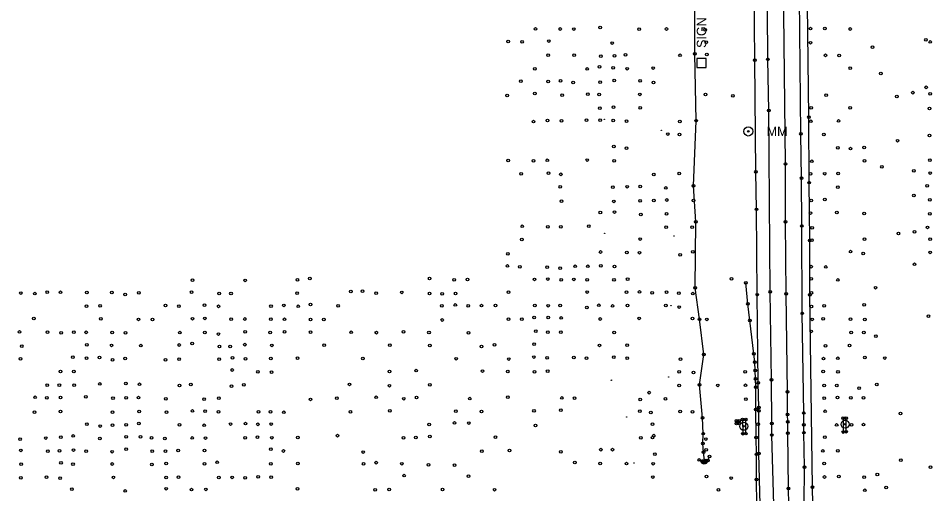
# Model space of a CAD drawing. Extents: x 20503438 to 20508873, y 7964251 to 7984667.
# Drawn here: x 20504855 to 20505538, y 7978793 to 7979147 of the extents above; entities that cross this region are included whole.
import ezdxf

# ---------------------------------------------------------------- set-up
doc = ezdxf.new("R2010")
doc.units = 0
for name, color, linetype in [('SurBreakLine', 7, 'Continuous'), ('SurConcreteSlab', 7, 'Continuous'), ('SurControl', 7, 'Continuous'), ('SurDrainageArrowDown', 7, 'Continuous'), ('SurEdgeRoadPaved', 7, 'Continuous'), ('SurEdgeShoulderPaved', 7, 'Continuous'), ('SurGuardRail', 7, 'Continuous'), ('SurPointsNonDTM', 7, 'Continuous'), ('SurRoadPoints', 7, 'Continuous'), ('SurSurveyPoints', 7, 'Continuous')]:
    doc.layers.add(name, color=color, linetype=linetype)

msp = doc.modelspace()

# ---------------------------------------------------------------- linework, layer by layer
at = {"layer": 'SurBreakLine'}
for points in [[(20505430.93, 7978784.44), (20505430.5, 7978796.56), (20505430.07, 7978837.76), (20505430, 7978846.17), (20505429.96, 7978851.77), (20505429.82, 7978868.59), (20505428.88, 7978941.72), (20505428.43, 7978995.47), (20505428.29, 7979038.66), (20505426.8, 7979173.52), (20505426.51, 7979210.49), (20505424.9, 7979346.91), (20505424.29, 7979380.89), (20505424.04, 7979424.47), (20505423.83, 7979447.14), (20505423.3, 7979481.68), (20505422.46, 7979586.43), (20505421.93, 7979632.33), (20505420.92, 7979720.51), (20505418.93, 7979912.11), (20505417.39, 7980020.09)], [(20505363.9, 7978817.76), (20505366.05, 7978816.83), (20505366.91, 7978815.96), (20505367.62, 7978815.7), (20505368.24, 7978815.95), (20505368.93, 7978816.36), (20505369.17, 7978816.95), (20505370.36, 7978817.34), (20505371.64, 7978820.35)], [(20505368.8, 7978817.33), (20505368.4, 7978816.47), (20505368.08, 7978816.03), (20505367.57, 7978816.06), (20505366.98, 7978816.27), (20505366.56, 7978816.97)]]:
    msp.add_lwpolyline(points, dxfattribs=at)
at = {"layer": 'SurConcreteSlab'}
for points in [[(20505473.7, 7978838.87), (20505473.71, 7978849.04), (20505471.44, 7978849.03), (20505471.54, 7978838.63), (20505473.7, 7978838.65)], [(20505393.74, 7978844.98), (20505393.74, 7978846.97), (20505391.7, 7978847.05), (20505391.68, 7978844.98)], [(20505398.64, 7978837.41), (20505398.61, 7978847.99), (20505396.31, 7978848.02), (20505396.37, 7978837.36)]]:
    msp.add_lwpolyline(points, close=True, dxfattribs=at)
msp.add_lwpolyline([(20505366.34, 7978816.76), (20505366.79, 7978816.2), (20505367.48, 7978815.86), (20505368.07, 7978815.91), (20505368.79, 7978816.32), (20505369.02, 7978817.2)], dxfattribs=at)
at = {"layer": 'SurControl'}
for centre in [(20505292.94, 7979072.03), (20505335.53, 7979063.72), (20505293.34, 7978986.95), (20505345.01, 7978984.85), (20505342.8, 7978932.87), (20505298.25, 7978877.3), (20505341.09, 7978879.6), (20505309.77, 7978849.8), (20505315.21, 7978815.43)]:
    msp.add_circle(centre, 0.15, dxfattribs=at)
at = {"layer": 'SurDrainageArrowDown'}
msp.add_lwpolyline([(20505367.91, 7978817.26), (20505367.05, 7978823.53), (20505366.7, 7978830.01), (20505366.95, 7978837.42), (20505366.46, 7978849.17), (20505364.12, 7978873.77), (20505367.38, 7978896.49), (20505364.15, 7978922.74), (20505360.86, 7978946.22), (20505361.42, 7978995.52), (20505359.54, 7979022.32), (20505361.64, 7979070.98), (20505360.56, 7979120.91), (20505360.63, 7979151.87), (20505359.66, 7979201.48), (20505364.64, 7979204.5), (20505369.09, 7979205.78), (20505371.12, 7979205.77)], dxfattribs=at)
at = {"layer": 'SurEdgeRoadPaved'}
for points in [[(20505419.53, 7978784.3), (20505418.19, 7978836.37), (20505418.11, 7978844.99), (20505417.86, 7978877.6), (20505416.99, 7978943.27), (20505415.82, 7979078.6), (20505415.19, 7979116.75), (20505414.63, 7979190.13), (20505413.04, 7979319.66), (20505412.84, 7979358.43), (20505412.48, 7979396.79), (20505410.87, 7979534.42), (20505410.3, 7979604.51), (20505409.35, 7979676.78), (20505409.02, 7979711.89), (20505408.52, 7979778.38), (20505407.36, 7979874.68), (20505407.01, 7979911.27), (20505405.62, 7980027.77)], [(20505442.33, 7978784.59), (20505442.48, 7978812.32), (20505442.16, 7978838.17), (20505442.07, 7978844.04), (20505441.94, 7978852.85), (20505440.91, 7978927.2), (20505440.61, 7978992.39), (20505440.39, 7979028.01), (20505439.91, 7979061.17), (20505438.65, 7979188.39), (20505436.74, 7979377.67), (20505436.01, 7979432.47), (20505435.01, 7979519.07), (20505434.22, 7979622.37), (20505433.05, 7979713.21), (20505430.71, 7979940.08)]]:
    msp.add_lwpolyline(points, dxfattribs=at)
at = {"layer": 'SurEdgeShoulderPaved'}
for points in [[(20505448.73, 7978784.68), (20505448.43, 7978797.39), (20505446.56, 7978940.96), (20505446.41, 7978981.58), (20505446.09, 7979024.75), (20505445.87, 7979073.52), (20505444.54, 7979178.63), (20505443.5, 7979292.21), (20505442.79, 7979342.83), (20505441.79, 7979440.79), (20505441, 7979501.08), (20505440.75, 7979540.92), (20505439.88, 7979608.67), (20505439.92, 7979641.22), (20505439.01, 7979702.89), (20505438.19, 7979782.33), (20505437.26, 7979851.34), (20505436.58, 7979926.47), (20505435.19, 7980029.33)], [(20505409.49, 7978784.22), (20505408.43, 7978822.57), (20505408.39, 7978856.99), (20505408.04, 7978875.31), (20505407.27, 7978941.1), (20505406.61, 7979004.79), (20505406.29, 7979032.74), (20505405.47, 7979116.05), (20505404.98, 7979169.14), (20505404.68, 7979197.22), (20505404.46, 7979216.95), (20505403.98, 7979254.1), (20505403.18, 7979310.36), (20505403.06, 7979329.71), (20505402.53, 7979372.33), (20505402.33, 7979400.83), (20505402.18, 7979415.17), (20505401.97, 7979429.7), (20505401.92, 7979432.6), (20505401.84, 7979438.41), (20505401.54, 7979484.41), (20505401.3, 7979509.41)]]:
    msp.add_lwpolyline(points, dxfattribs=at)
at = {"layer": 'SurGuardRail'}
msp.add_lwpolyline([(20505407.42, 7978733.18), (20505407.39, 7978734.93), (20505407.29, 7978753.34), (20505407.18, 7978765.94), (20505407.04, 7978784.41), (20505406.76, 7978803.21), (20505406.57, 7978822.01), (20505406.42, 7978834.48), (20505406.25, 7978855.39), (20505406.09, 7978872.1), (20505406.04, 7978878.33), (20505405.79, 7978884.48), (20505405.36, 7978890.71), (20505404.69, 7978897.02), (20505401.81, 7978921.9), (20505400.33, 7978934.36), (20505398.64, 7978949.97)], dxfattribs=at)
at = {"layer": 'SurPointsNonDTM'}
for centre in [(20505398.64, 7978949.97), (20505400.33, 7978934.36), (20505401.81, 7978921.9), (20505404.69, 7978897.02), (20505405.36, 7978890.71), (20505405.79, 7978884.48), (20505406.04, 7978878.33), (20505326.41, 7978867.99), (20505406.09, 7978872.1), (20505483.28, 7978871.32), (20505406.25, 7978855.39), (20505327.67, 7978853.27), (20505329.04, 7978834.43), (20505329.9, 7978835.93), (20505406.42, 7978834.48), (20505330.85, 7978822.18), (20505406.57, 7978822.01), (20505406.76, 7978803.21)]:
    msp.add_circle(centre, 1, dxfattribs=at)
at = {"layer": 'SurRoadPoints'}
msp.add_lwpolyline([(20505369.02, 7979114.05), (20505369.02, 7979114.05), (20505369.02, 7979117.48), (20505362.16, 7979117.48), (20505362.16, 7979110.62), (20505369.02, 7979110.62), (20505369.02, 7979114.05)], dxfattribs=at)
for centre, radius in [((20505400.58, 7979062.96), 3.43), ((20505400.58, 7979062.96), 0.571), ((20505397.14, 7978842.89), 3), ((20505397.14, 7978842.89), 0.5), ((20505472.89, 7978844.42), 3), ((20505472.89, 7978844.42), 0.5)]:
    msp.add_circle(centre, radius, dxfattribs=at)
at = {"layer": 'SurSurveyPoints'}
for centre in [(20505241.55, 7979139.4), (20505260.04, 7979139.39), (20505270.15, 7979139.35), (20505289.98, 7979140.48), (20505319.11, 7979139.18), (20505339.39, 7979139.39), (20505368.38, 7979138.75), (20505446.99, 7979139.66), (20505457.85, 7979139.74), (20505476.69, 7979139.39), (20505221.12, 7979130.07), (20505231.53, 7979129.88), (20505251.62, 7979130.41), (20505298.94, 7979128.92), (20505369.2, 7979129.62), (20505447.02, 7979129.17), (20505533.29, 7979131.28), (20505536.53, 7979129.71), (20505360.56, 7979120.91), (20505369.65, 7979120.43), (20505493.35, 7979125.88), (20505251.06, 7979119.88), (20505270.49, 7979119.8), (20505290.39, 7979119.09), (20505300.58, 7979119.32), (20505308.89, 7979120.03), (20505349.54, 7979119.76), (20505405.47, 7979116.05), (20505415.19, 7979116.75), (20505458.22, 7979119.74), (20505468.38, 7979119.65), (20505241.1, 7979109.59), (20505280.16, 7979109.55), (20505289.38, 7979111.16), (20505299.63, 7979110.37), (20505310.1, 7979109.75), (20505329.53, 7979110.26), (20505476.75, 7979110.18), (20505230.58, 7979100.38), (20505250.99, 7979100.17), (20505260.36, 7979100.64), (20505289.94, 7979099.66), (20505300.46, 7979100.99), (20505319.67, 7979100.68), (20505499.63, 7979106.1), (20505269.68, 7979099.41), (20505329.8, 7979099.48), (20505533.42, 7979095.86), (20505220.35, 7979089.71), (20505241.17, 7979091.27), (20505261.57, 7979090), (20505280.69, 7979090.81), (20505289.14, 7979090.51), (20505319.55, 7979090.61), (20505368.55, 7979090.46), (20505389.1, 7979089.56), (20505458.72, 7979090.06), (20505511.51, 7979089.06), (20505523.43, 7979091.88), (20505536.45, 7979091), (20505289.69, 7979080.31), (20505299.85, 7979081.01), (20505319.87, 7979080.64), (20505447.55, 7979080.48), (20505476.74, 7979080.6), (20505535.87, 7979080.13), (20505415.82, 7979078.6), (20505445.87, 7979073.52), (20505240.05, 7979070.26), (20505250.53, 7979071.05), (20505261.06, 7979070.88), (20505279.73, 7979071.43), (20505289.93, 7979071.41), (20505299.7, 7979071.15), (20505309.68, 7979070.64), (20505349.49, 7979070.28), (20505361.64, 7979070.98), (20505447.34, 7979070.5), (20505468.03, 7979070.75), (20505340.38, 7979061), (20505349.19, 7979060.65), (20505439.91, 7979061.17), (20505457.09, 7979060.66), (20505535.95, 7979059.99), (20505512.11, 7979056.03), (20505300.11, 7979051.64), (20505309.57, 7979050.44), (20505467.38, 7979050.7), (20505476.96, 7979050.09), (20505487.06, 7979050.92), (20505221.12, 7979041.24), (20505240.02, 7979041.02), (20505250.43, 7979041.41), (20505280.29, 7979041.59), (20505300.36, 7979041.04), (20505428.29, 7979038.66), (20505447.94, 7979040.65), (20505487.43, 7979041.05), (20505536.26, 7979041.5), (20505251.35, 7979031.81), (20505349.03, 7979031.5), (20505406.29, 7979032.74), (20505457.61, 7979031.42), (20505467.59, 7979031.58), (20505500.43, 7979036.59), (20505524.3, 7979033.54), (20505536.41, 7979031.92), (20505230.87, 7979031.26), (20505260.55, 7979030.93), (20505329.89, 7979030.83), (20505440.39, 7979028.01), (20505446.09, 7979024.75), (20505447.03, 7979031.32), (20505260.13, 7979021.57), (20505299.33, 7979021.33), (20505310.06, 7979021.7), (20505319.87, 7979021.8), (20505338.99, 7979020.77), (20505359.54, 7979022.32), (20505467.4, 7979021.3), (20505534.22, 7979022.3), (20505261.09, 7979010.97), (20505319.66, 7979011.11), (20505329.95, 7979011.33), (20505339.72, 7979011.78), (20505359.64, 7979011.32), (20505447.47, 7979011.44), (20505457.68, 7979012.12), (20505524.34, 7979015.09), (20505536.22, 7979011.95), (20505300.05, 7979010.77), (20505406.61, 7979004.79), (20505290.02, 7979002.51), (20505300.56, 7979002.8), (20505320.22, 7979000.96), (20505339.54, 7979001.5), (20505447.01, 7979002.05), (20505466.72, 7979002.37), (20505487.11, 7979001.76), (20505536.18, 7979001.47), (20505231.73, 7978992.13), (20505250.88, 7978991.81), (20505260.59, 7978991.75), (20505281.34, 7978992.33), (20505339.2, 7978991.43), (20505358.57, 7978991.55), (20505361.42, 7978995.52), (20505428.43, 7978995.47), (20505440.61, 7978992.39), (20505448.31, 7978990.97), (20505534.5, 7978991.34), (20505512.68, 7978986.8), (20505524.69, 7978987.97), (20505231.36, 7978982.34), (20505319.75, 7978982.64), (20505446.41, 7978981.58), (20505448, 7978981.84), (20505487.42, 7978982.53), (20505536.35, 7978982.61), (20505221.03, 7978971.61), (20505290.25, 7978972.97), (20505309.8, 7978972.55), (20505319.24, 7978972.46), (20505349.64, 7978970.94), (20505359.04, 7978973.06), (20505477, 7978973.25), (20505486.48, 7978971.88), (20505536.35, 7978972.7), (20505524.78, 7978963.79), (20505220.57, 7978962.54), (20505229.86, 7978961.96), (20505250.34, 7978961.72), (20505259.99, 7978960.91), (20505271.17, 7978962.3), (20505280.69, 7978962.29), (20505290.48, 7978962.6), (20505300.65, 7978962.21), (20505447.45, 7978962.02), (20505458.38, 7978961.79), (20504985.33, 7978951.87), (20505024.68, 7978951.79), (20505063.69, 7978952.17), (20505073.08, 7978953.24), (20505162.52, 7978953.21), (20505180.9, 7978952.22), (20505190.77, 7978952.4), (20505240.79, 7978952.54), (20505250.75, 7978952.8), (20505260.87, 7978952.24), (20505270.26, 7978952.55), (20505280.18, 7978952.25), (20505300.23, 7978952.25), (20505310.44, 7978952.73), (20505388.06, 7978952.86), (20505447.64, 7978952.89), (20505467.54, 7978952.11), (20504876.9, 7978942.93), (20504886.68, 7978942.88), (20504906.39, 7978942.77), (20504925.13, 7978942.81), (20504984.73, 7978943.03), (20505103.57, 7978943.46), (20505112.39, 7978943.7), (20505141.62, 7978942.85), (20505221.48, 7978942.94), (20505280.21, 7978943.09), (20505309.59, 7978942.96), (20505319.2, 7978943.13), (20505339.56, 7978943.02), (20505360.86, 7978946.22), (20505416.99, 7978943.27), (20505495.7, 7978946.34), (20504857.09, 7978942.35), (20504867.59, 7978941.88), (20504935.07, 7978941.22), (20504945.34, 7978942.43), (20505005.34, 7978942.05), (20505014.12, 7978942.05), (20505063.43, 7978942.23), (20505122.6, 7978942.19), (20505162.52, 7978942.07), (20505171.93, 7978941.73), (20505181.94, 7978941.99), (20505328.8, 7978942.56), (20505348.7, 7978942.2), (20505359.19, 7978941.91), (20505407.27, 7978941.1), (20505428.88, 7978941.72), (20505446.56, 7978940.96), (20505447.67, 7978942.47), (20504906.17, 7978932.54), (20504916.27, 7978932.82), (20504965.14, 7978933.08), (20504975.26, 7978932.62), (20504994.31, 7978933.36), (20505004.87, 7978932.42), (20505044, 7978932.62), (20505053.53, 7978933.14), (20505064.39, 7978932.45), (20505073.52, 7978933.74), (20505094.06, 7978932.79), (20505171.67, 7978932.74), (20505181.7, 7978933.43), (20505191.4, 7978932.83), (20505201.29, 7978932.94), (20505211.71, 7978933.02), (20505241.02, 7978932.96), (20505251.06, 7978932.91), (20505259.94, 7978933.12), (20505280.03, 7978931.58), (20505288.97, 7978933.2), (20505299.2, 7978932.68), (20505310.37, 7978933.1), (20505338.97, 7978932.98), (20505348.87, 7978931.89), (20505447.68, 7978932.31), (20505457.3, 7978932.8), (20505487.07, 7978933.54), (20504866.91, 7978923.31), (20504916.8, 7978923.17), (20504945.1, 7978922.7), (20504955.55, 7978922.66), (20504985.35, 7978923.19), (20504994.6, 7978923.45), (20505014.25, 7978922.78), (20505024.56, 7978922.97), (20505043.85, 7978922.86), (20505054.16, 7978922.73), (20505073.62, 7978922.64), (20505083.45, 7978922.68), (20505171.98, 7978922.22), (20505221.44, 7978922.77), (20505231.39, 7978922.88), (20505240.48, 7978924.12), (20505251.16, 7978924.01), (20505260.83, 7978923.74), (20505289.98, 7978922.97), (20505319.06, 7978923.45), (20505358.84, 7978923.36), (20505364.15, 7978922.74), (20505369.65, 7978922.7), (20505440.91, 7978927.2), (20505448.31, 7978922.71), (20505456.55, 7978923.1), (20505476.85, 7978922.76), (20505487.65, 7978922.57), (20505535.07, 7978925.11), (20504856.2, 7978913.3), (20504876.97, 7978913.12), (20504887.17, 7978912.61), (20504896.67, 7978913.08), (20504905.89, 7978913.02), (20504925.36, 7978912.84), (20504935.38, 7978912.65), (20504975.91, 7978912.79), (20504994.64, 7978912.91), (20505004.68, 7978911.76), (20505024.78, 7978913.38), (20505043.32, 7978912.9), (20505054.19, 7978913.43), (20505073.61, 7978913.17), (20505103.94, 7978913.05), (20505122.69, 7978912.77), (20505142.9, 7978913.44), (20505162.03, 7978912.88), (20505191.49, 7978912.68), (20505241.72, 7978913.82), (20505250.82, 7978913.08), (20505260.57, 7978913.09), (20505300.3, 7978912.83), (20505447.61, 7978913.75), (20505477.43, 7978912.96), (20505486.85, 7978912.92), (20505495.92, 7978910.22), (20504857.76, 7978902.74), (20504906.4, 7978903.75), (20504924.94, 7978903.31), (20504946.79, 7978903.08), (20504975.33, 7978903.57), (20504985.07, 7978904.64), (20505005.42, 7978902.49), (20505013.51, 7978902.46), (20505024.48, 7978903.82), (20505044.67, 7978903.29), (20505083.65, 7978903.43), (20505132.77, 7978903.39), (20505162.66, 7978903.21), (20505201.17, 7978902.5), (20505210.98, 7978903.66), (20505240.48, 7978904.17), (20505289.42, 7978903.3), (20505310.11, 7978903.4), (20505458.18, 7978902.88), (20505476.28, 7978903.19), (20505367.38, 7978896.49), (20504856.94, 7978893.3), (20504896.02, 7978894.48), (20504906.29, 7978893.67), (20504915.84, 7978894.17), (20504925.68, 7978892.51), (20504935.13, 7978893.43), (20504965.14, 7978892.56), (20504975.31, 7978892.91), (20505005.3, 7978892.93), (20505015.2, 7978894.04), (20505024.9, 7978893.17), (20505043.81, 7978893.42), (20505063.91, 7978893.8), (20505112.71, 7978893.49), (20505182.25, 7978893.34), (20505221.58, 7978893.1), (20505240.45, 7978894.58), (20505250.21, 7978893.93), (20505270.27, 7978894.2), (20505279.72, 7978893.78), (20505300, 7978894.43), (20505310.18, 7978893.78), (20505349.93, 7978892.95), (20505456.74, 7978893.38), (20505467.37, 7978893.65), (20505487.71, 7978894.16), (20505502.46, 7978893.83), (20504886.7, 7978883.86), (20504896.64, 7978883.72), (20505015.03, 7978884.91), (20505034.25, 7978883.6), (20505044.48, 7978883.35), (20505132.49, 7978883.87), (20505152.39, 7978884.45), (20505202.01, 7978884.15), (20505220.83, 7978883.86), (20505240.77, 7978883.49), (20505250.68, 7978883.96), (20505348.96, 7978883.54), (20505359.59, 7978883.1), (20505398.25, 7978883.47), (20505456.54, 7978883.72), (20505467.57, 7978883.52), (20504916.13, 7978874.5), (20504935.66, 7978874.78), (20505408.04, 7978875.31), (20505417.86, 7978877.6), (20504876.89, 7978873.59), (20504885.88, 7978873.54), (20504896.89, 7978873.56), (20504945.68, 7978874.25), (20504975.68, 7978873.37), (20504984.16, 7978874.11), (20505014.44, 7978872.9), (20505023.66, 7978873.78), (20505102.59, 7978874.18), (20505132.43, 7978873.2), (20505162.6, 7978873.83), (20505348.96, 7978873.42), (20505364.12, 7978873.77), (20505377.7, 7978873.43), (20505398.51, 7978873.48), (20505429.82, 7978868.59), (20505457.19, 7978873.39), (20505466.6, 7978873.42), (20505496.48, 7978874.07), (20504867.71, 7978864.54), (20504876.58, 7978864.21), (20504886.84, 7978864.38), (20504905.62, 7978864.84), (20504925.97, 7978863.95), (20504935.75, 7978864.13), (20504945, 7978864.28), (20504965.51, 7978863.41), (20504993.96, 7978863.06), (20505005.06, 7978863.81), (20505073.49, 7978862.99), (20505093.1, 7978863.96), (20505122.58, 7978864.52), (20505143.13, 7978863.5), (20505152.79, 7978864.31), (20505192.43, 7978863.53), (20505221, 7978864.57), (20505261.36, 7978864.04), (20505270.81, 7978863.95), (20505319.89, 7978862.88), (20505338.61, 7978863.38), (20505398.81, 7978863.21), (20505457.35, 7978863.81), (20505467.12, 7978864.31), (20505477.13, 7978864.22), (20505486.6, 7978864.22), (20504945.57, 7978853.96), (20504985.26, 7978854.32), (20504994.71, 7978854.25), (20505132.85, 7978854.41), (20505182.15, 7978854.26), (20505201.22, 7978854), (20505240.47, 7978854.52), (20505260.47, 7978854.89), (20505319.52, 7978854.19), (20505408.39, 7978856.99), (20505408.4, 7978854.36), (20505457.87, 7978854.08), (20504867.33, 7978853.36), (20504886.74, 7978853.89), (20504925.66, 7978853.52), (20504965.91, 7978853.37), (20505004.81, 7978853.71), (20505034.71, 7978853.69), (20505043.71, 7978853.67), (20505053.51, 7978853.33), (20505103.3, 7978853.73), (20505349.73, 7978853.94), (20505358.89, 7978853.61), (20505366.46, 7978849.17), (20505396.31, 7978848.02), (20505398.61, 7978847.99), (20505429.96, 7978851.77), (20505441.94, 7978852.85), (20505471.44, 7978849.03), (20505473.71, 7978849.04), (20505514.28, 7978852.51), (20504906.52, 7978844.43), (20504916.43, 7978843.1), (20504925.53, 7978843.72), (20504935.75, 7978844.05), (20504945.38, 7978845.02), (20504975.63, 7978843.97), (20504994.11, 7978843.64), (20505013.84, 7978844.58), (20505024.89, 7978844.88), (20505034.27, 7978844.36), (20505044.17, 7978844.58), (20505162.24, 7978844.25), (20505181.03, 7978845.39), (20505191.77, 7978845.35), (20505241.67, 7978843.47), (20505328.99, 7978844.57), (20505391.68, 7978844.98), (20505391.7, 7978847.05), (20505393.74, 7978846.97), (20505393.74, 7978844.98), (20505407.92, 7978844.45), (20505418.11, 7978844.99), (20505430, 7978846.17), (20505442.07, 7978844.04), (20505466.57, 7978843.9), (20505477.65, 7978843.96), (20505486.64, 7978844.15), (20504875.7, 7978834.13), (20504886.92, 7978834.75), (20504896.2, 7978835.68), (20504916.23, 7978833.87), (20504935.79, 7978835.06), (20504946.48, 7978835.08), (20504954.83, 7978834.35), (20504964.8, 7978833.86), (20504985.22, 7978834.19), (20504995.01, 7978834.14), (20505024.74, 7978834.32), (20505033.81, 7978834.82), (20505044.7, 7978834.4), (20505064.06, 7978834.46), (20505093.6, 7978835.9), (20505142.97, 7978834.24), (20505152.19, 7978834.52), (20505162.57, 7978835.28), (20505211.61, 7978834.71), (20505320.23, 7978834.25), (20505366.95, 7978837.42), (20505396.37, 7978837.36), (20505398.64, 7978837.41), (20505418.19, 7978836.37), (20505430.07, 7978837.76), (20505442.16, 7978838.17), (20505457.71, 7978834.81), (20505471.54, 7978838.63), (20505473.7, 7978838.87), (20504856.52, 7978833.31), (20505366.7, 7978830.01), (20505368.88, 7978833.38), (20504857.16, 7978824.93), (20504877.21, 7978824.33), (20504885.96, 7978824.59), (20504896.47, 7978825.18), (20504905.94, 7978824.31), (20504925.26, 7978823.95), (20504935.86, 7978825.82), (20504955.34, 7978824.4), (20504965.07, 7978824.29), (20504974.61, 7978824.89), (20504994.33, 7978824.86), (20505043.84, 7978825.87), (20505053.25, 7978824.46), (20505112.9, 7978823.69), (20505201.51, 7978824.3), (20505222.21, 7978824.87), (20505260.58, 7978823.76), (20505290.45, 7978825.46), (20505299.12, 7978825.46), (20505367.05, 7978823.53), (20505369.05, 7978825.31), (20505371.64, 7978820.35), (20505408.43, 7978822.57), (20505456.3, 7978824.47), (20505467.38, 7978824.65), (20504857.29, 7978814.72), (20504887.12, 7978815.61), (20504896.09, 7978814.67), (20504925.4, 7978814.76), (20504955.09, 7978814.44), (20504965.63, 7978815.16), (20504994.3, 7978814.89), (20505003.77, 7978816.01), (20505043.93, 7978814.86), (20505064.14, 7978815.12), (20505113.19, 7978814.82), (20505122.53, 7978815.75), (20505141.78, 7978814.97), (20505161.69, 7978814.18), (20505181.17, 7978813.94), (20505270.89, 7978815.95), (20505289.94, 7978815.1), (20505309.54, 7978815.03), (20505329.57, 7978814.98), (20505363.9, 7978817.76), (20505366.05, 7978816.83), (20505366.34, 7978816.76), (20505366.56, 7978816.97), (20505366.79, 7978816.2), (20505366.91, 7978815.96), (20505366.98, 7978816.27), (20505367.48, 7978815.86), (20505367.57, 7978816.06), (20505367.62, 7978815.7), (20505367.91, 7978817.26), (20505368.07, 7978815.91), (20505368.08, 7978816.03), (20505368.24, 7978815.95), (20505368.4, 7978816.47), (20505368.79, 7978816.32), (20505368.8, 7978817.33), (20505368.93, 7978816.36), (20505369.02, 7978817.2), (20505369.17, 7978816.95), (20505370.36, 7978817.34), (20505457.28, 7978815.19), (20505514.46, 7978817.7), (20505442.48, 7978812.32), (20505496.95, 7978806.91), (20505536.59, 7978812.4), (20504857.07, 7978804.37), (20504876.34, 7978804.88), (20504886.4, 7978804.2), (20504926.25, 7978804.8), (20504965.59, 7978804.69), (20504974.82, 7978804.91), (20505005.03, 7978804.62), (20505014.96, 7978804.78), (20505024.74, 7978804.43), (20505034.42, 7978805.18), (20505044.05, 7978804.85), (20505143.37, 7978806.08), (20505191.62, 7978805.63), (20505329.19, 7978805.03), (20505369.36, 7978805.38), (20505387.81, 7978804.28), (20505457.43, 7978805.06), (20505468.25, 7978805.51), (20505487.15, 7978804.88), (20504895.33, 7978795.99), (20504935.05, 7978794.62), (20504965.76, 7978796.32), (20504984.57, 7978795.62), (20504995.42, 7978795.84), (20505063.8, 7978796.28), (20505121.87, 7978795.54), (20505132.29, 7978795.68), (20505172.22, 7978795.7), (20505211.05, 7978795.57), (20505378.18, 7978795.5), (20505430.5, 7978796.56), (20505448.43, 7978797.39), (20505487.6, 7978795.13), (20505503.48, 7978797.28)]:
    msp.add_circle(centre, 1, dxfattribs=at)

# ---------------------------------------------------------------- texts
at = {"layer": 'SurRoadPoints'}
for s, rotation, p in [('SIGN', 90, (20505369.09, 7979125.26)), ('MM', 360, (20505414.29, 7979059.46))]:
    msp.add_text(s, height=6.995, rotation=rotation, dxfattribs=at).set_placement(p)

doc.saveas('drawing.dxf')
